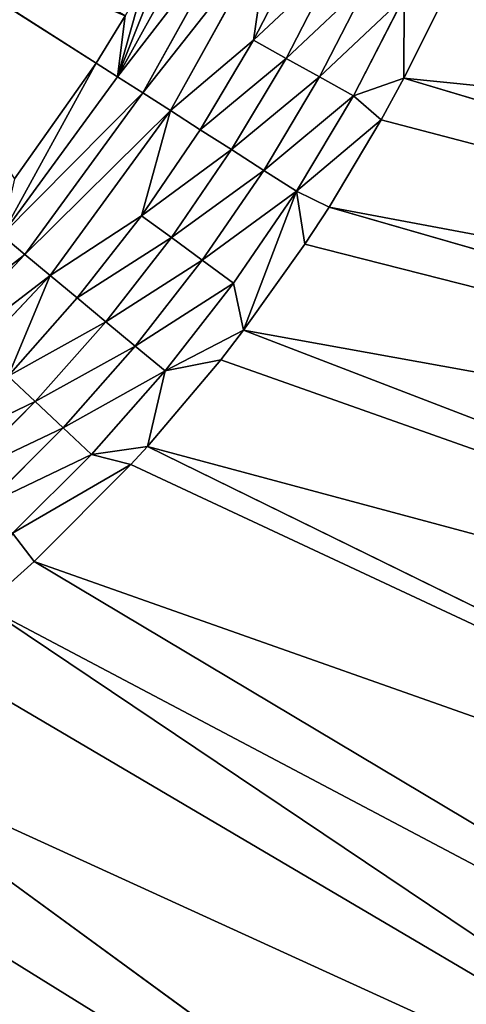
# Model space of a CAD drawing. Extents: x 0 to 605, y 0 to 400.
# Tile 299 of 656: x 319 to 325, y 181 to 194. Entities that reach past the tile are written whole.
import ezdxf

# ---------------------------------------------------------------- set-up
doc = ezdxf.new("R2010")
doc.units = 0
doc.header["$LTSCALE"] = 25.4
doc.layers.get('0').update_dxf_attribs({"linetype": 'CONTINUOUS'})

# ---------------------------------------------------------------- blocks, each defined once
blk = doc.blocks.new('ATLANTA610_-_S_STL')
at = {"color": 0}
for p, q in [((328.923, 25.408, 224.604), (316.519, 25.182, 215.554)), ((328.923, 25.408, 224.604), (316.519, 25.182, 215.554)), ((332.146, 25.398, 222.684), (318.856, 25.171, 213.765)), ((332.146, 25.398, 222.684), (318.856, 25.171, 213.765)), ((333.675, 25.394, 221.589), (319.536, 25.168, 213.155)), ((333.675, 25.394, 221.589), (319.536, 25.168, 213.155)), ((321.081, 25.162, 211.589), (336.527, 25.387, 219.149)), ((321.081, 25.162, 211.589), (336.527, 25.387, 219.149)), ((322.393, 25.158, 210.004), (339.053, 25.381, 216.405)), ((322.393, 25.158, 210.004), (339.053, 25.381, 216.405)), ((323.558, 25.155, 208.328), (341.192, 25.378, 213.396)), ((323.558, 25.155, 208.328), (341.192, 25.378, 213.396)), ((342.108, 25.377, 211.807), (324.578, 25.154, 206.57)), ((342.108, 25.377, 211.807), (324.578, 25.154, 206.57)), ((318.856, 25.171, 213.765), (319.536, 25.168, 213.155)), ((318.856, 25.171, 213.765), (319.536, 25.168, 213.155)), ((319.536, 25.168, 213.155), (319.243, 25.139, 212.768)), ((319.536, 25.168, 213.155), (319.243, 25.139, 212.768)), ((320.318, 25.135, 211.695), (319.243, 25.139, 212.768)), ((320.318, 25.135, 211.695), (319.243, 25.139, 212.768)), ((319.536, 25.168, 213.155), (320.856, 25.163, 211.834)), ((319.536, 25.168, 213.155), (320.856, 25.163, 211.834)), ((320.318, 25.135, 211.695), (319.933, 25.049, 211.333)), ((320.318, 25.135, 211.695), (319.933, 25.049, 211.333)), ((320.856, 25.163, 211.834), (320.318, 25.135, 211.695)), ((320.856, 25.163, 211.834), (320.318, 25.135, 211.695)), ((321.081, 25.162, 211.589), (320.318, 25.135, 211.695)), ((321.081, 25.162, 211.589), (320.318, 25.135, 211.695)), ((321.324, 25.131, 210.558), (320.318, 25.135, 211.695)), ((321.324, 25.131, 210.558), (320.318, 25.135, 211.695)), ((320.856, 25.163, 211.834), (321.081, 25.162, 211.589)), ((320.856, 25.163, 211.834), (321.081, 25.162, 211.589)), ((321.324, 25.131, 210.558), (320.917, 25.045, 210.221)), ((321.324, 25.131, 210.558), (320.917, 25.045, 210.221)), ((321.081, 25.162, 211.589), (321.324, 25.131, 210.558)), ((321.081, 25.162, 211.589), (321.324, 25.131, 210.558)), ((321.081, 25.162, 211.589), (322.081, 25.159, 210.408)), ((321.081, 25.162, 211.589), (322.081, 25.159, 210.408)), ((322.081, 25.159, 210.408), (321.324, 25.131, 210.558)), ((322.081, 25.159, 210.408), (321.324, 25.131, 210.558)), ((322.257, 25.128, 209.362), (321.324, 25.131, 210.558)), ((322.257, 25.128, 209.362), (321.324, 25.131, 210.558)), ((322.257, 25.128, 209.362), (321.83, 25.043, 209.05)), ((322.257, 25.128, 209.362), (321.83, 25.043, 209.05)), ((322.081, 25.159, 210.408), (322.393, 25.158, 210.004)), ((322.081, 25.159, 210.408), (322.393, 25.158, 210.004)), ((322.393, 25.158, 210.004), (322.257, 25.128, 209.362)), ((322.393, 25.158, 210.004), (322.257, 25.128, 209.362)), ((323.114, 25.127, 208.109), (322.257, 25.128, 209.362)), ((323.114, 25.127, 208.109), (322.257, 25.128, 209.362)), ((322.393, 25.158, 210.004), (323.114, 25.127, 208.109)), ((322.393, 25.158, 210.004), (323.114, 25.127, 208.109)), ((322.393, 25.158, 210.004), (323.229, 25.156, 208.832)), ((322.393, 25.158, 210.004), (323.229, 25.156, 208.832)), ((323.114, 25.127, 208.109), (322.669, 25.041, 207.825)), ((323.114, 25.127, 208.109), (322.669, 25.041, 207.825)), ((323.229, 25.156, 208.832), (323.114, 25.127, 208.109)), ((323.229, 25.156, 208.832), (323.114, 25.127, 208.109)), ((323.114, 25.127, 208.109), (323.558, 25.155, 208.328)), ((323.114, 25.127, 208.109), (323.558, 25.155, 208.328)), ((323.89, 25.125, 206.809), (323.114, 25.127, 208.109)), ((323.89, 25.125, 206.809), (323.114, 25.127, 208.109)), ((323.229, 25.156, 208.832), (323.558, 25.155, 208.328)), ((323.229, 25.156, 208.832), (323.558, 25.155, 208.328)), ((323.89, 25.125, 206.809), (323.428, 25.04, 206.552)), ((323.89, 25.125, 206.809), (323.428, 25.04, 206.552)), ((323.558, 25.155, 208.328), (324.268, 25.154, 207.139)), ((323.558, 25.155, 208.328), (324.268, 25.154, 207.139)), ((323.89, 25.125, 206.809), (324.578, 25.154, 206.57)), ((324.268, 25.154, 207.139), (323.89, 25.125, 206.809)), ((324.268, 25.154, 207.139), (323.89, 25.125, 206.809)), ((323.89, 25.125, 206.809), (324.578, 25.154, 206.57)), ((324.584, 25.125, 205.462), (323.89, 25.125, 206.809)), ((324.584, 25.125, 205.462), (323.89, 25.125, 206.809)), ((324.268, 25.154, 207.139), (324.578, 25.154, 206.57)), ((324.268, 25.154, 207.139), (324.578, 25.154, 206.57)), ((324.578, 25.154, 206.57), (324.584, 25.125, 205.462)), ((324.578, 25.154, 206.57), (324.584, 25.125, 205.462)), ((324.578, 25.154, 206.57), (325.135, 25.154, 205.454)), ((324.578, 25.154, 206.57), (325.135, 25.154, 205.454)), ((318.882, 25.053, 212.382), (319.933, 25.049, 211.333)), ((318.882, 25.053, 212.382), (319.933, 25.049, 211.333)), ((319.933, 25.049, 211.333), (319.553, 24.905, 210.975)), ((319.933, 25.049, 211.333), (319.553, 24.905, 210.975)), ((319.933, 25.049, 211.333), (320.917, 25.045, 210.221)), ((319.933, 25.049, 211.333), (320.917, 25.045, 210.221)), ((320.917, 25.045, 210.221), (320.516, 24.901, 209.887)), ((320.917, 25.045, 210.221), (320.516, 24.901, 209.887)), ((320.917, 25.045, 210.221), (321.83, 25.043, 209.05)), ((320.917, 25.045, 210.221), (321.83, 25.043, 209.05)), ((321.83, 25.043, 209.05), (321.409, 24.899, 208.742)), ((321.83, 25.043, 209.05), (321.409, 24.899, 208.742)), ((321.83, 25.043, 209.05), (322.669, 25.041, 207.825)), ((321.83, 25.043, 209.05), (322.669, 25.041, 207.825)), ((322.669, 25.041, 207.825), (322.229, 24.897, 207.543)), ((322.669, 25.041, 207.825), (322.229, 24.897, 207.543)), ((322.669, 25.041, 207.825), (323.428, 25.04, 206.552)), ((322.669, 25.041, 207.825), (323.428, 25.04, 206.552)), ((323.428, 25.04, 206.552), (322.972, 24.896, 206.299)), ((323.428, 25.04, 206.552), (322.972, 24.896, 206.299)), ((323.428, 25.04, 206.552), (324.107, 25.039, 205.235)), ((323.428, 25.04, 206.552), (324.107, 25.039, 205.235)), ((319.553, 24.905, 210.975), (318.525, 24.909, 212.002)), ((319.553, 24.905, 210.975), (318.525, 24.909, 212.002)), ((319.553, 24.905, 210.975), (319.185, 24.704, 210.629)), ((319.553, 24.905, 210.975), (319.185, 24.704, 210.629)), ((320.516, 24.901, 209.887), (319.553, 24.905, 210.975)), ((320.516, 24.901, 209.887), (319.553, 24.905, 210.975)), ((320.516, 24.901, 209.887), (320.126, 24.701, 209.564)), ((320.516, 24.901, 209.887), (320.126, 24.701, 209.564)), ((321.409, 24.899, 208.742), (320.516, 24.901, 209.887)), ((321.409, 24.899, 208.742), (320.516, 24.901, 209.887)), ((321.409, 24.899, 208.742), (321, 24.698, 208.443)), ((321.409, 24.899, 208.742), (321, 24.698, 208.443)), ((322.229, 24.897, 207.543), (321.409, 24.899, 208.742)), ((322.229, 24.897, 207.543), (321.409, 24.899, 208.742)), ((322.229, 24.897, 207.543), (321.803, 24.696, 207.271)), ((322.229, 24.897, 207.543), (321.803, 24.696, 207.271)), ((322.972, 24.896, 206.299), (322.229, 24.897, 207.543)), ((322.972, 24.896, 206.299), (322.229, 24.897, 207.543)), ((322.972, 24.896, 206.299), (322.529, 24.695, 206.053)), ((322.972, 24.896, 206.299), (322.529, 24.695, 206.053)), ((323.636, 24.895, 205.011), (322.972, 24.896, 206.299)), ((323.636, 24.895, 205.011), (322.972, 24.896, 206.299)), ((319.185, 24.704, 210.629), (319.756, 24.446, 209.256)), ((319.185, 24.704, 210.629), (320.126, 24.701, 209.564)), ((319.185, 24.704, 210.629), (319.756, 24.446, 209.256)), ((319.185, 24.704, 210.629), (320.126, 24.701, 209.564)), ((320.126, 24.701, 209.564), (319.756, 24.446, 209.256)), ((320.126, 24.701, 209.564), (319.756, 24.446, 209.256)), ((321, 24.698, 208.443), (319.756, 24.446, 209.256)), ((321, 24.698, 208.443), (319.756, 24.446, 209.256)), ((320.126, 24.701, 209.564), (321, 24.698, 208.443)), ((320.126, 24.701, 209.564), (321, 24.698, 208.443)), ((321, 24.698, 208.443), (321.397, 24.441, 207.012)), ((321, 24.698, 208.443), (321.803, 24.696, 207.271)), ((321, 24.698, 208.443), (321.397, 24.441, 207.012)), ((321, 24.698, 208.443), (321.803, 24.696, 207.271)), ((321.803, 24.696, 207.271), (321.397, 24.441, 207.012)), ((321.803, 24.696, 207.271), (321.397, 24.441, 207.012)), ((322.529, 24.695, 206.053), (321.397, 24.441, 207.012)), ((322.529, 24.695, 206.053), (321.397, 24.441, 207.012)), ((321.803, 24.696, 207.271), (322.529, 24.695, 206.053)), ((321.803, 24.696, 207.271), (322.529, 24.695, 206.053)), ((322.529, 24.695, 206.053), (322.744, 24.44, 204.585)), ((322.529, 24.695, 206.053), (323.179, 24.695, 204.793)), ((322.529, 24.695, 206.053), (322.744, 24.44, 204.585)), ((322.529, 24.695, 206.053), (323.179, 24.695, 204.793)), ((319.756, 24.446, 209.256), (317.849, 24.454, 211.282)), ((319.756, 24.446, 209.256), (317.849, 24.454, 211.282)), ((319.756, 24.446, 209.256), (319.411, 24.142, 208.97)), ((319.756, 24.446, 209.256), (319.411, 24.142, 208.97)), ((321.397, 24.441, 207.012), (319.756, 24.446, 209.256)), ((321.397, 24.441, 207.012), (319.756, 24.446, 209.256)), ((321.397, 24.441, 207.012), (321.019, 24.138, 206.77)), ((321.397, 24.441, 207.012), (321.019, 24.138, 206.77)), ((322.744, 24.44, 204.585), (321.397, 24.441, 207.012)), ((322.744, 24.44, 204.585), (321.397, 24.441, 207.012)), ((317.542, 24.15, 210.955), (319.411, 24.142, 208.97)), ((317.542, 24.15, 210.955), (319.411, 24.142, 208.97)), ((319.411, 24.142, 208.97), (319.097, 23.797, 208.71)), ((319.411, 24.142, 208.97), (319.097, 23.797, 208.71)), ((319.411, 24.142, 208.97), (321.019, 24.138, 206.77)), ((319.411, 24.142, 208.97), (321.019, 24.138, 206.77)), ((321.019, 24.138, 206.77), (320.675, 23.792, 206.55)), ((321.019, 24.138, 206.77), (320.675, 23.792, 206.55)), ((321.019, 24.138, 206.77), (322.34, 24.136, 204.392)), ((321.019, 24.138, 206.77), (322.34, 24.136, 204.392)), ((320.383, 23.43, 206.364), (319.097, 23.797, 208.71)), ((319.097, 23.797, 208.71), (320.675, 23.792, 206.55)), ((320.383, 23.43, 206.364), (319.097, 23.797, 208.71)), ((319.097, 23.797, 208.71), (320.675, 23.792, 206.55)), ((320.383, 23.43, 206.364), (320.675, 23.792, 206.55)), ((320.383, 23.43, 206.364), (320.675, 23.792, 206.55)), ((320.778, 23.429, 205.72), (320.675, 23.792, 206.55)), ((320.675, 23.792, 206.55), (321.039, 23.429, 205.267)), ((320.778, 23.429, 205.72), (320.675, 23.792, 206.55)), ((320.675, 23.792, 206.55), (321.039, 23.429, 205.267)), ((320.675, 23.792, 206.55), (321.658, 23.429, 204.067)), ((320.675, 23.792, 206.55), (321.658, 23.429, 204.067)), ((320.675, 23.792, 206.55), (321.971, 23.791, 204.217)), ((320.675, 23.792, 206.55), (321.971, 23.791, 204.217)), ((320.383, 23.43, 206.364), (316.569, 18.217, 203.942)), ((320.383, 23.43, 206.364), (316.569, 18.217, 203.942)), ((319.268, 23.433, 207.942), (320.383, 23.43, 206.364)), ((319.268, 23.433, 207.942), (320.383, 23.43, 206.364)), ((320.383, 23.43, 206.364), (320.778, 23.429, 205.72)), ((320.383, 23.43, 206.364), (320.778, 23.429, 205.72))]:
    blk.add_line(p, q, dxfattribs=at)
mesh = blk.add_polyface(dxfattribs=at)
corners = [(316.613, 25.45, 228.786), (320.22, 25.436, 227.93), (313.518, 25.197, 217.287)]
mesh.append_faces([[corners[k] for k in face] for face in [(0, 1, 2)]], dxfattribs={"color": 0})
mesh = blk.add_polyface(dxfattribs=at)
corners = [(320.22, 25.436, 227.93), (314.936, 25.19, 216.537), (313.518, 25.197, 217.287)]
mesh.append_faces([[corners[k] for k in face] for face in [(0, 1, 2)]], dxfattribs={"color": 0})
mesh = blk.add_polyface(dxfattribs=at)
corners = [(320.22, 25.436, 227.93), (322.009, 25.43, 227.414), (314.936, 25.19, 216.537)]
mesh.append_faces([[corners[k] for k in face] for face in [(0, 1, 2)]], dxfattribs={"color": 0})
mesh = blk.add_polyface(dxfattribs=at)
corners = [(322.009, 25.43, 227.414), (315.436, 25.187, 216.245), (314.936, 25.19, 216.537)]
mesh.append_faces([[corners[k] for k in face] for face in [(0, 1, 2)]], dxfattribs={"color": 0})
mesh = blk.add_polyface(dxfattribs=at)
corners = [(322.009, 25.43, 227.414), (325.527, 25.418, 226.169), (315.436, 25.187, 216.245), (323.78, 25.424, 226.829)]
mesh.append_faces([[corners[k] for k in face] for face in [(0, 1, 2), (1, 0, 3)]], dxfattribs={"vtx0": -1, "color": 0})
mesh = blk.add_polyface(dxfattribs=at)
corners = [(315.436, 25.187, 216.245), (328.923, 25.408, 224.604), (316.519, 25.182, 215.554), (325.527, 25.418, 226.169), (327.243, 25.413, 225.428)]
mesh.append_faces([[corners[k] for k in face] for face in [(0, 1, 2), (1, 3, 4)]], dxfattribs={"vtx0": -1, "color": 0})
mesh.append_faces([[corners[k] for k in face] for face in [(1, 0, 3)]], dxfattribs={"vtx0": -1, "vtx2": -1, "color": 0})
mesh = blk.add_polyface(dxfattribs=at)
corners = [(318.084, 25.174, 214.406), (332.146, 25.398, 222.684), (318.856, 25.171, 213.765), (316.519, 25.182, 215.554), (328.923, 25.408, 224.604), (330.56, 25.403, 223.69)]
mesh.append_faces([[corners[k] for k in face] for face in [(0, 1, 2), (1, 4, 5)]], dxfattribs={"vtx0": -1, "color": 0})
mesh.append_faces([[corners[k] for k in face] for face in [(1, 0, 3), (1, 3, 4)]], dxfattribs={"vtx0": -1, "vtx2": -1, "color": 0})
mesh = blk.add_polyface(dxfattribs=at)
corners = [(318.856, 25.171, 213.765), (333.675, 25.394, 221.589), (319.536, 25.168, 213.155), (332.146, 25.398, 222.684)]
mesh.append_faces([[corners[k] for k in face] for face in [(0, 1, 2), (1, 0, 3)]], dxfattribs={"vtx0": -1, "color": 0})
mesh = blk.add_polyface(dxfattribs=at)
corners = [(320.856, 25.163, 211.834), (336.527, 25.387, 219.149), (321.081, 25.162, 211.589), (319.536, 25.168, 213.155), (333.675, 25.394, 221.589), (335.138, 25.39, 220.41)]
mesh.append_faces([[corners[k] for k in face] for face in [(0, 1, 2), (1, 4, 5)]], dxfattribs={"vtx0": -1, "color": 0})
mesh.append_faces([[corners[k] for k in face] for face in [(1, 0, 3), (1, 3, 4)]], dxfattribs={"vtx0": -1, "vtx2": -1, "color": 0})
mesh = blk.add_polyface(dxfattribs=at)
corners = [(322.081, 25.159, 210.408), (339.053, 25.381, 216.405), (322.393, 25.158, 210.004), (321.081, 25.162, 211.589), (336.527, 25.387, 219.149), (337.835, 25.384, 217.813)]
mesh.append_faces([[corners[k] for k in face] for face in [(0, 1, 2), (1, 4, 5)]], dxfattribs={"vtx0": -1, "color": 0})
mesh.append_faces([[corners[k] for k in face] for face in [(1, 0, 3), (1, 3, 4)]], dxfattribs={"vtx0": -1, "vtx2": -1, "color": 0})
mesh = blk.add_polyface(dxfattribs=at)
corners = [(323.229, 25.156, 208.832), (341.192, 25.378, 213.396), (323.558, 25.155, 208.328), (322.393, 25.158, 210.004), (339.053, 25.381, 216.405), (340.173, 25.379, 214.931)]
mesh.append_faces([[corners[k] for k in face] for face in [(0, 1, 2), (1, 4, 5)]], dxfattribs={"vtx0": -1, "color": 0})
mesh.append_faces([[corners[k] for k in face] for face in [(1, 0, 3), (1, 3, 4)]], dxfattribs={"vtx0": -1, "vtx2": -1, "color": 0})
mesh = blk.add_polyface(dxfattribs=at)
corners = [(324.268, 25.154, 207.139), (342.108, 25.377, 211.807), (324.578, 25.154, 206.57), (323.558, 25.155, 208.328), (341.192, 25.378, 213.396)]
mesh.append_faces([[corners[k] for k in face] for face in [(0, 1, 2), (1, 3, 4)]], dxfattribs={"vtx0": -1, "color": 0})
mesh.append_faces([[corners[k] for k in face] for face in [(1, 0, 3)]], dxfattribs={"vtx0": -1, "vtx2": -1, "color": 0})
mesh = blk.add_polyface(dxfattribs=at)
corners = [(325.135, 25.154, 205.454), (343.634, 25.376, 208.491), (325.458, 25.154, 204.734), (324.578, 25.154, 206.57), (342.108, 25.377, 211.807), (342.921, 25.376, 210.169)]
mesh.append_faces([[corners[k] for k in face] for face in [(0, 1, 2), (1, 4, 5)]], dxfattribs={"vtx0": -1, "color": 0})
mesh.append_faces([[corners[k] for k in face] for face in [(1, 0, 3), (1, 3, 4)]], dxfattribs={"vtx0": -1, "vtx2": -1, "color": 0})
mesh = blk.add_polyface(dxfattribs=at)
corners = [(318.856, 25.171, 213.765), (319.536, 25.168, 213.155), (319.243, 25.139, 212.768)]
mesh.append_faces([[corners[k] for k in face] for face in [(0, 1, 2)]], dxfattribs={"color": 0})
mesh = blk.add_polyface(dxfattribs=at)
corners = [(318.882, 25.053, 212.382), (320.318, 25.135, 211.695), (319.933, 25.049, 211.333), (319.243, 25.139, 212.768)]
mesh.append_faces([[corners[k] for k in face] for face in [(0, 1, 2), (1, 0, 3)]], dxfattribs={"vtx0": -1, "color": 0})
mesh = blk.add_polyface(dxfattribs=at)
corners = [(319.243, 25.139, 212.768), (320.856, 25.163, 211.834), (320.318, 25.135, 211.695), (319.536, 25.168, 213.155)]
mesh.append_faces([[corners[k] for k in face] for face in [(0, 1, 2), (1, 0, 3)]], dxfattribs={"vtx0": -1, "color": 0})
mesh = blk.add_polyface(dxfattribs=at)
corners = [(319.933, 25.049, 211.333), (321.324, 25.131, 210.558), (320.917, 25.045, 210.221), (320.318, 25.135, 211.695)]
mesh.append_faces([[corners[k] for k in face] for face in [(0, 1, 2), (1, 0, 3)]], dxfattribs={"vtx0": -1, "color": 0})
mesh = blk.add_polyface(dxfattribs=at)
corners = [(320.856, 25.163, 211.834), (321.081, 25.162, 211.589), (320.318, 25.135, 211.695)]
mesh.append_faces([[corners[k] for k in face] for face in [(0, 1, 2)]], dxfattribs={"color": 0})
mesh = blk.add_polyface(dxfattribs=at)
corners = [(320.318, 25.135, 211.695), (321.081, 25.162, 211.589), (321.324, 25.131, 210.558)]
mesh.append_faces([[corners[k] for k in face] for face in [(0, 1, 2)]], dxfattribs={"color": 0})
mesh = blk.add_polyface(dxfattribs=at)
corners = [(320.917, 25.045, 210.221), (322.257, 25.128, 209.362), (321.83, 25.043, 209.05), (321.324, 25.131, 210.558)]
mesh.append_faces([[corners[k] for k in face] for face in [(0, 1, 2), (1, 0, 3)]], dxfattribs={"vtx0": -1, "color": 0})
mesh = blk.add_polyface(dxfattribs=at)
corners = [(321.081, 25.162, 211.589), (322.081, 25.159, 210.408), (321.324, 25.131, 210.558)]
mesh.append_faces([[corners[k] for k in face] for face in [(0, 1, 2)]], dxfattribs={"color": 0})
mesh = blk.add_polyface(dxfattribs=at)
corners = [(321.324, 25.131, 210.558), (322.393, 25.158, 210.004), (322.257, 25.128, 209.362), (322.081, 25.159, 210.408)]
mesh.append_faces([[corners[k] for k in face] for face in [(0, 1, 2), (1, 0, 3)]], dxfattribs={"vtx0": -1, "color": 0})
mesh = blk.add_polyface(dxfattribs=at)
corners = [(321.83, 25.043, 209.05), (323.114, 25.127, 208.109), (322.669, 25.041, 207.825), (322.257, 25.128, 209.362)]
mesh.append_faces([[corners[k] for k in face] for face in [(0, 1, 2), (1, 0, 3)]], dxfattribs={"vtx0": -1, "color": 0})
mesh = blk.add_polyface(dxfattribs=at)
corners = [(322.393, 25.158, 210.004), (323.114, 25.127, 208.109), (322.257, 25.128, 209.362)]
mesh.append_faces([[corners[k] for k in face] for face in [(0, 1, 2)]], dxfattribs={"color": 0})
mesh = blk.add_polyface(dxfattribs=at)
corners = [(322.393, 25.158, 210.004), (323.229, 25.156, 208.832), (323.114, 25.127, 208.109)]
mesh.append_faces([[corners[k] for k in face] for face in [(0, 1, 2)]], dxfattribs={"color": 0})
mesh = blk.add_polyface(dxfattribs=at)
corners = [(322.669, 25.041, 207.825), (323.89, 25.125, 206.809), (323.428, 25.04, 206.552), (323.114, 25.127, 208.109)]
mesh.append_faces([[corners[k] for k in face] for face in [(0, 1, 2), (1, 0, 3)]], dxfattribs={"vtx0": -1, "color": 0})
mesh = blk.add_polyface(dxfattribs=at)
corners = [(323.229, 25.156, 208.832), (323.558, 25.155, 208.328), (323.114, 25.127, 208.109)]
mesh.append_faces([[corners[k] for k in face] for face in [(0, 1, 2)]], dxfattribs={"color": 0})
mesh = blk.add_polyface(dxfattribs=at)
corners = [(323.114, 25.127, 208.109), (324.268, 25.154, 207.139), (323.89, 25.125, 206.809), (323.558, 25.155, 208.328)]
mesh.append_faces([[corners[k] for k in face] for face in [(0, 1, 2), (1, 0, 3)]], dxfattribs={"vtx0": -1, "color": 0})
mesh = blk.add_polyface(dxfattribs=at)
corners = [(323.428, 25.04, 206.552), (324.584, 25.125, 205.462), (324.107, 25.039, 205.235), (323.89, 25.125, 206.809)]
mesh.append_faces([[corners[k] for k in face] for face in [(0, 1, 2), (1, 0, 3)]], dxfattribs={"vtx0": -1, "color": 0})
mesh = blk.add_polyface(dxfattribs=at)
corners = [(323.89, 25.125, 206.809), (324.578, 25.154, 206.57), (324.584, 25.125, 205.462)]
mesh.append_faces([[corners[k] for k in face] for face in [(0, 1, 2)]], dxfattribs={"color": 0})
mesh = blk.add_polyface(dxfattribs=at)
corners = [(324.268, 25.154, 207.139), (324.578, 25.154, 206.57), (323.89, 25.125, 206.809)]
mesh.append_faces([[corners[k] for k in face] for face in [(0, 1, 2)]], dxfattribs={"color": 0})
mesh = blk.add_polyface(dxfattribs=at)
corners = [(324.578, 25.154, 206.57), (325.135, 25.154, 205.454), (324.584, 25.125, 205.462)]
mesh.append_faces([[corners[k] for k in face] for face in [(0, 1, 2)]], dxfattribs={"color": 0})
mesh = blk.add_polyface(dxfattribs=at)
corners = [(318.525, 24.909, 212.002), (319.933, 25.049, 211.333), (319.553, 24.905, 210.975), (318.882, 25.053, 212.382)]
mesh.append_faces([[corners[k] for k in face] for face in [(0, 1, 2), (1, 0, 3)]], dxfattribs={"vtx0": -1, "color": 0})
mesh = blk.add_polyface(dxfattribs=at)
corners = [(319.553, 24.905, 210.975), (320.917, 25.045, 210.221), (320.516, 24.901, 209.887), (319.933, 25.049, 211.333)]
mesh.append_faces([[corners[k] for k in face] for face in [(0, 1, 2), (1, 0, 3)]], dxfattribs={"vtx0": -1, "color": 0})
mesh = blk.add_polyface(dxfattribs=at)
corners = [(320.516, 24.901, 209.887), (321.83, 25.043, 209.05), (321.409, 24.899, 208.742), (320.917, 25.045, 210.221)]
mesh.append_faces([[corners[k] for k in face] for face in [(0, 1, 2), (1, 0, 3)]], dxfattribs={"vtx0": -1, "color": 0})
mesh = blk.add_polyface(dxfattribs=at)
corners = [(321.409, 24.899, 208.742), (322.669, 25.041, 207.825), (322.229, 24.897, 207.543), (321.83, 25.043, 209.05)]
mesh.append_faces([[corners[k] for k in face] for face in [(0, 1, 2), (1, 0, 3)]], dxfattribs={"vtx0": -1, "color": 0})
mesh = blk.add_polyface(dxfattribs=at)
corners = [(322.229, 24.897, 207.543), (323.428, 25.04, 206.552), (322.972, 24.896, 206.299), (322.669, 25.041, 207.825)]
mesh.append_faces([[corners[k] for k in face] for face in [(0, 1, 2), (1, 0, 3)]], dxfattribs={"vtx0": -1, "color": 0})
mesh = blk.add_polyface(dxfattribs=at)
corners = [(322.972, 24.896, 206.299), (324.107, 25.039, 205.235), (323.636, 24.895, 205.011), (323.428, 25.04, 206.552)]
mesh.append_faces([[corners[k] for k in face] for face in [(0, 1, 2), (1, 0, 3)]], dxfattribs={"vtx0": -1, "color": 0})
mesh = blk.add_polyface(dxfattribs=at)
corners = [(318.178, 24.708, 211.632), (319.553, 24.905, 210.975), (319.185, 24.704, 210.629), (318.525, 24.909, 212.002)]
mesh.append_faces([[corners[k] for k in face] for face in [(0, 1, 2), (1, 0, 3)]], dxfattribs={"vtx0": -1, "color": 0})
mesh = blk.add_polyface(dxfattribs=at)
corners = [(319.185, 24.704, 210.629), (320.516, 24.901, 209.887), (320.126, 24.701, 209.564), (319.553, 24.905, 210.975)]
mesh.append_faces([[corners[k] for k in face] for face in [(0, 1, 2), (1, 0, 3)]], dxfattribs={"vtx0": -1, "color": 0})
mesh = blk.add_polyface(dxfattribs=at)
corners = [(320.126, 24.701, 209.564), (321.409, 24.899, 208.742), (321, 24.698, 208.443), (320.516, 24.901, 209.887)]
mesh.append_faces([[corners[k] for k in face] for face in [(0, 1, 2), (1, 0, 3)]], dxfattribs={"vtx0": -1, "color": 0})
mesh = blk.add_polyface(dxfattribs=at)
corners = [(321, 24.698, 208.443), (322.229, 24.897, 207.543), (321.803, 24.696, 207.271), (321.409, 24.899, 208.742)]
mesh.append_faces([[corners[k] for k in face] for face in [(0, 1, 2), (1, 0, 3)]], dxfattribs={"vtx0": -1, "color": 0})
mesh = blk.add_polyface(dxfattribs=at)
corners = [(321.803, 24.696, 207.271), (322.972, 24.896, 206.299), (322.529, 24.695, 206.053), (322.229, 24.897, 207.543)]
mesh.append_faces([[corners[k] for k in face] for face in [(0, 1, 2), (1, 0, 3)]], dxfattribs={"vtx0": -1, "color": 0})
mesh = blk.add_polyface(dxfattribs=at)
corners = [(322.529, 24.695, 206.053), (323.636, 24.895, 205.011), (323.179, 24.695, 204.793), (322.972, 24.896, 206.299)]
mesh.append_faces([[corners[k] for k in face] for face in [(0, 1, 2), (1, 0, 3)]], dxfattribs={"vtx0": -1, "color": 0})
mesh = blk.add_polyface(dxfattribs=at)
corners = [(317.849, 24.454, 211.282), (319.185, 24.704, 210.629), (319.756, 24.446, 209.256)]
mesh.append_faces([[corners[k] for k in face] for face in [(0, 1, 2)]], dxfattribs={"color": 0})
mesh = blk.add_polyface(dxfattribs=at)
corners = [(319.185, 24.704, 210.629), (320.126, 24.701, 209.564), (319.756, 24.446, 209.256)]
mesh.append_faces([[corners[k] for k in face] for face in [(0, 1, 2)]], dxfattribs={"color": 0})
mesh = blk.add_polyface(dxfattribs=at)
corners = [(320.126, 24.701, 209.564), (321, 24.698, 208.443), (319.756, 24.446, 209.256)]
mesh.append_faces([[corners[k] for k in face] for face in [(0, 1, 2)]], dxfattribs={"color": 0})
mesh = blk.add_polyface(dxfattribs=at)
corners = [(319.756, 24.446, 209.256), (321, 24.698, 208.443), (321.397, 24.441, 207.012)]
mesh.append_faces([[corners[k] for k in face] for face in [(0, 1, 2)]], dxfattribs={"color": 0})
mesh = blk.add_polyface(dxfattribs=at)
corners = [(321, 24.698, 208.443), (321.803, 24.696, 207.271), (321.397, 24.441, 207.012)]
mesh.append_faces([[corners[k] for k in face] for face in [(0, 1, 2)]], dxfattribs={"color": 0})
mesh = blk.add_polyface(dxfattribs=at)
corners = [(321.803, 24.696, 207.271), (322.529, 24.695, 206.053), (321.397, 24.441, 207.012)]
mesh.append_faces([[corners[k] for k in face] for face in [(0, 1, 2)]], dxfattribs={"color": 0})
mesh = blk.add_polyface(dxfattribs=at)
corners = [(321.397, 24.441, 207.012), (322.529, 24.695, 206.053), (322.744, 24.44, 204.585)]
mesh.append_faces([[corners[k] for k in face] for face in [(0, 1, 2)]], dxfattribs={"color": 0})
mesh = blk.add_polyface(dxfattribs=at)
corners = [(322.529, 24.695, 206.053), (323.179, 24.695, 204.793), (322.744, 24.44, 204.585)]
mesh.append_faces([[corners[k] for k in face] for face in [(0, 1, 2)]], dxfattribs={"color": 0})
mesh = blk.add_polyface(dxfattribs=at)
corners = [(317.542, 24.15, 210.955), (319.756, 24.446, 209.256), (319.411, 24.142, 208.97), (317.849, 24.454, 211.282)]
mesh.append_faces([[corners[k] for k in face] for face in [(0, 1, 2), (1, 0, 3)]], dxfattribs={"vtx0": -1, "color": 0})
mesh = blk.add_polyface(dxfattribs=at)
corners = [(319.411, 24.142, 208.97), (321.397, 24.441, 207.012), (321.019, 24.138, 206.77), (319.756, 24.446, 209.256)]
mesh.append_faces([[corners[k] for k in face] for face in [(0, 1, 2), (1, 0, 3)]], dxfattribs={"vtx0": -1, "color": 0})
mesh = blk.add_polyface(dxfattribs=at)
corners = [(321.019, 24.138, 206.77), (322.744, 24.44, 204.585), (322.34, 24.136, 204.392), (321.397, 24.441, 207.012)]
mesh.append_faces([[corners[k] for k in face] for face in [(0, 1, 2), (1, 0, 3)]], dxfattribs={"vtx0": -1, "color": 0})
mesh = blk.add_polyface(dxfattribs=at)
corners = [(317.262, 23.804, 210.658), (319.411, 24.142, 208.97), (319.097, 23.797, 208.71), (317.542, 24.15, 210.955)]
mesh.append_faces([[corners[k] for k in face] for face in [(0, 1, 2), (1, 0, 3)]], dxfattribs={"vtx0": -1, "color": 0})
mesh = blk.add_polyface(dxfattribs=at)
corners = [(319.097, 23.797, 208.71), (321.019, 24.138, 206.77), (320.675, 23.792, 206.55), (319.411, 24.142, 208.97)]
mesh.append_faces([[corners[k] for k in face] for face in [(0, 1, 2), (1, 0, 3)]], dxfattribs={"vtx0": -1, "color": 0})
mesh = blk.add_polyface(dxfattribs=at)
corners = [(320.675, 23.792, 206.55), (322.34, 24.136, 204.392), (321.971, 23.791, 204.217), (321.019, 24.138, 206.77)]
mesh.append_faces([[corners[k] for k in face] for face in [(0, 1, 2), (1, 0, 3)]], dxfattribs={"vtx0": -1, "color": 0})
mesh = blk.add_polyface(dxfattribs=at)
corners = [(319.097, 23.797, 208.71), (320.675, 23.792, 206.55), (320.383, 23.43, 206.364)]
mesh.append_faces([[corners[k] for k in face] for face in [(0, 1, 2)]], dxfattribs={"color": 0})
mesh = blk.add_polyface(dxfattribs=at)
corners = [(319.097, 23.797, 208.71), (320.383, 23.43, 206.364), (319.268, 23.433, 207.942)]
mesh.append_faces([[corners[k] for k in face] for face in [(0, 1, 2)]], dxfattribs={"color": 0})
mesh = blk.add_polyface(dxfattribs=at)
corners = [(320.675, 23.792, 206.55), (320.778, 23.429, 205.72), (320.383, 23.43, 206.364)]
mesh.append_faces([[corners[k] for k in face] for face in [(0, 1, 2)]], dxfattribs={"color": 0})
mesh = blk.add_polyface(dxfattribs=at)
corners = [(320.675, 23.792, 206.55), (321.039, 23.429, 205.267), (320.778, 23.429, 205.72)]
mesh.append_faces([[corners[k] for k in face] for face in [(0, 1, 2)]], dxfattribs={"color": 0})
mesh = blk.add_polyface(dxfattribs=at)
corners = [(320.675, 23.792, 206.55), (321.658, 23.429, 204.067), (321.039, 23.429, 205.267)]
mesh.append_faces([[corners[k] for k in face] for face in [(0, 1, 2)]], dxfattribs={"color": 0})
mesh = blk.add_polyface(dxfattribs=at)
corners = [(320.675, 23.792, 206.55), (321.971, 23.791, 204.217), (321.658, 23.429, 204.067)]
mesh.append_faces([[corners[k] for k in face] for face in [(0, 1, 2)]], dxfattribs={"color": 0})
mesh = blk.add_polyface(dxfattribs=at)
corners = [(319.268, 23.433, 207.942), (320.383, 23.43, 206.364), (316.569, 18.217, 203.942)]
mesh.append_faces([[corners[k] for k in face] for face in [(0, 1, 2)]], dxfattribs={"color": 0})
mesh = blk.add_polyface(dxfattribs=at)
corners = [(316.569, 18.217, 203.942), (320.778, 23.429, 205.72), (316.89, 18.217, 203.421), (320.383, 23.43, 206.364)]
mesh.append_faces([[corners[k] for k in face] for face in [(0, 1, 2), (1, 0, 3)]], dxfattribs={"vtx0": -1, "color": 0})

msp = doc.modelspace()

# ---------------------------------------------------------------- block references
at = {"color": 254, "extrusion": (0, -1, 5.55112e-17)}
msp.add_blockref('ATLANTA610_-_S_STL', (-0.269, -0.066, -399.883), dxfattribs=at)

doc.saveas('drawing.dxf')
